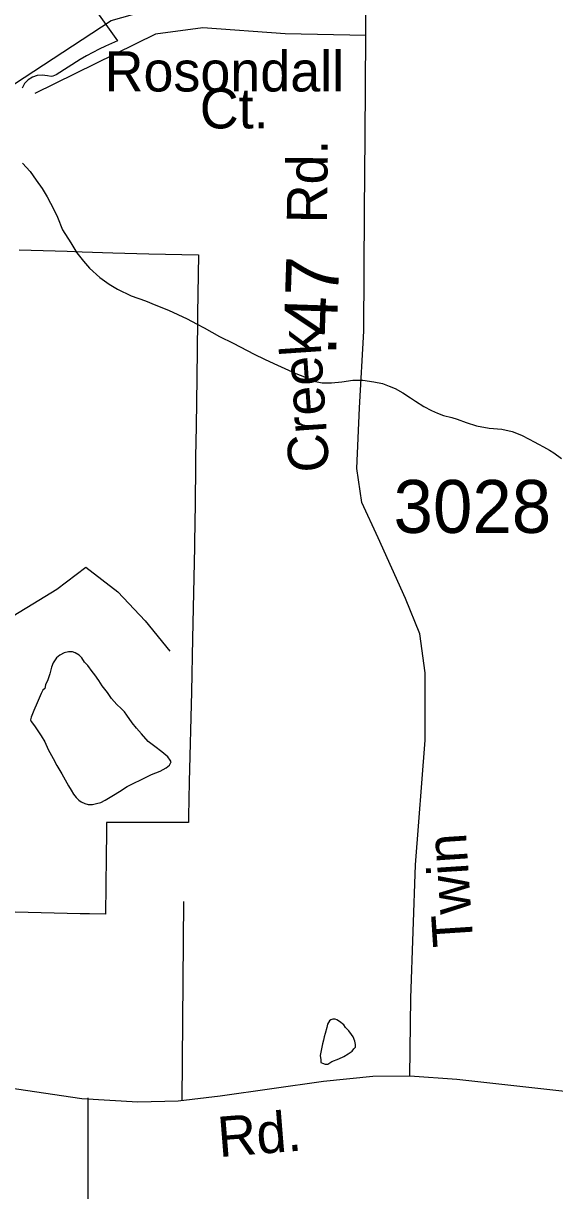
# Model space of a CAD drawing. Extents: x 2001466 to 2224147, y 644118 to 847247.
# Drawn here: x 2040766 to 2042019, y 730313 to 733068 of the extents above; entities that cross this region are included whole.
import ezdxf

# ---------------------------------------------------------------- set-up
doc = ezdxf.new("R2010")
doc.units = 0
for name, color, linetype in [('Exist Boundary Political City Limit New', 7, 'Continuous'), ('Exist Hydrographic Creek Single Shore', 7, 'Continuous'), ('Exist Hydrographic Misc Water Feature', 7, 'Continuous'), ('Exist Road Non-System Type 51', 7, 'Continuous'), ('Exist Road Secondary Mileage Hundredths English Label', 7, 'Continuous'), ('Exist Road Secondary Type 51 Attributed', 7, 'Continuous'), ('Exist Road Secondary Type 51 Label', 7, 'Continuous'), ('Exist Road Secondary Type 51 Number Label', 7, 'Continuous'), ('Map Preparation Boundary City Limit Buffer Line', 7, 'Continuous')]:
    doc.layers.add(name, color=color, linetype=linetype)

msp = doc.modelspace()

# ---------------------------------------------------------------- linework, layer by layer
at = {"layer": 'Exist Boundary Political City Limit New'}
for points in [[(2040929.2, 733110.1), (2040988.1, 733026.9), (2040959.9, 733014.9), (2040944.6, 733007.6), (2040929.5, 732999.8), (2040914.6, 732991.6), (2040900, 732982.8), (2040843, 732947.1), (2040835.1, 732943.9), (2040831, 732943.2), (2040822.5, 732944.2), (2040816.6, 732945.6), (2040810.6, 732946.2), (2040798.6, 732945.2), (2040787.1, 732941.4), (2040777, 732934.9), (2040768.6, 732926.2), (2040762.6, 732915.8)], [(2040755.8, 732534.1), (2040868.8, 732530.8), (2040904.8, 732528.8), (2040976.9, 732526.7), (2041061.8, 732524.2), (2041178.6, 732521.8), (2041176.6, 732383.1), (2041176.5, 732365.7), (2041174.8, 732231.7), (2041173.2, 732117.7), (2041172.2, 732044.5), (2041172, 732018.5), (2041170.9, 731940.5), (2041170.9, 731934.8), (2041169.6, 731843.1), (2041169.5, 731831.8), (2041164.8, 731616.9), (2041162, 731490.9), (2041157.2, 731278.1), (2041155.5, 731196.1), (2041155.2, 731182.1), (2040961.9, 731182.4), (2040961.6, 731158.4), (2040960.9, 731101.5), (2040959.4, 730965.5), (2040921.4, 730966.4), (2040899.8, 730966.6), (2040746.6, 730970.6)]]:
    msp.add_lwpolyline(points, dxfattribs=at)
at = {"layer": 'Exist Hydrographic Creek Single Shore'}
msp.add_lwpolyline([(2040220.5, 732527.4), (2040516.1, 732776.4), (2040973.2, 733075.5), (2041515.2, 733228.5), (2041598.2, 733328.5), (2041614.2, 733403.6), (2041689.2, 733487.5), (2042280.2, 733754.3), (2042464.1, 733763.7), (2042581.2, 733689.1)], dxfattribs=at)
at = {"layer": 'Exist Hydrographic Misc Water Feature'}
for points in [[(2040763.6, 732738.5), (2040781.7, 732718.6), (2040795.6, 732698.6), (2040809.8, 732678.6), (2040821.9, 732658.6), (2040837.9, 732628.7), (2040846.1, 732610.7), (2040858, 732580.7), (2040878.1, 732550.7), (2040892, 732526.7), (2040908, 732506.8), (2040922.1, 732490.8), (2040946.1, 732468.9), (2040968.3, 732452.9), (2040988.2, 732441), (2041020.2, 732425.1), (2041054.2, 732413.1), (2041078.4, 732403.1), (2041108.3, 732391.2), (2041130.3, 732381.2), (2041152.4, 732371.3), (2041174.4, 732359.3), (2041192.4, 732349.4), (2041228.3, 732329.4), (2041260.5, 732313.5), (2041310.5, 732287.6), (2041334.5, 732275.6), (2041356.4, 732265.7), (2041382.5, 732253.8), (2041408.5, 732241.8), (2041428.6, 732233.8), (2041450.6, 732223.9), (2041470.7, 732219.9), (2041492.6, 732219.9), (2041516.6, 732222), (2041542.6, 732226.1), (2041566.6, 732226.1), (2041592.7, 732222.1), (2041612.6, 732218.2), (2041628.5, 732212.2), (2041642.5, 732206.2), (2041660.5, 732196.2), (2041678.6, 732184.3), (2041690.7, 732176.3), (2041710.6, 732164.4), (2041728.6, 732154.5), (2041742.8, 732148.5), (2041756.7, 732142.5), (2041776.8, 732138.5), (2041788.7, 732134.5), (2041810.6, 732126.6), (2041834.6, 732118.6), (2041864.8, 732112.7), (2041894.7, 732110.7), (2041918.7, 732104.7), (2041940.6, 732096.8), (2041958.7, 732086.9), (2041970.8, 732080.9), (2041980.6, 732074.9), (2041992.9, 732069), (2042006.9, 732061), (2042016.9, 732055), (2042034.8, 732041)], [(2040816.1, 731498.8), (2040812, 731494.8), (2040808.1, 731486.8), (2040798.1, 731464.8), (2040790.1, 731446.7), (2040784.1, 731430.7), (2040782.3, 731424.7), (2040784.1, 731420.7), (2040792.1, 731410.7), (2040800.1, 731398.7), (2040808.1, 731386.8), (2040816.1, 731372.8), (2040824.3, 731354.8), (2040836.4, 731332.9), (2040844.4, 731316.9), (2040856.5, 731296.9), (2040864.5, 731282.9), (2040872.5, 731268.9), (2040878.5, 731258.9), (2040884.4, 731248.9), (2040890.6, 731241), (2040896.5, 731235), (2040902.5, 731231), (2040910.7, 731227), (2040918.7, 731225), (2040928.5, 731225.1), (2040938.5, 731227.1), (2040948.4, 731229.1), (2040958.4, 731235.1), (2040978.5, 731247.1), (2040992.5, 731255.1), (2041010.5, 731267.2), (2041026.5, 731275.2), (2041042.5, 731283.2), (2041068.3, 731295.3), (2041088.4, 731303.3), (2041102.4, 731311.4), (2041110.4, 731317.4), (2041114.3, 731325.4), (2041112.4, 731329.4), (2041106.3, 731337.4), (2041092.1, 731349.3), (2041076.1, 731361.3), (2041060.1, 731373.3), (2041044.1, 731391.3), (2041032.3, 731405.2), (2041022.2, 731417.2), (2041010.1, 731435.2), (2041004.2, 731443.1), (2040996.2, 731451.1), (2040986.1, 731461.1), (2040974, 731475.1), (2040964, 731489.1), (2040951.9, 731505.1), (2040943.9, 731517), (2040934, 731531), (2040927.9, 731539), (2040918, 731553), (2040909.8, 731560.9), (2040903.9, 731570.9), (2040897.7, 731576.9), (2040887.9, 731582.9), (2040881.7, 731584.9), (2040871.9, 731584.9), (2040861.9, 731582.9), (2040851.8, 731576.8), (2040843.8, 731570.8), (2040836, 731558.8), (2040831.9, 731548.8), (2040828, 731532.8), (2040823.9, 731518.8), (2040818, 731506.8), (2040816.1, 731498.8)], [(2041471.5, 730660.1), (2041469.6, 730652.1), (2041467.6, 730640.1), (2041465.5, 730632.2), (2041467.6, 730622.1), (2041467.6, 730616.1), (2041471.7, 730614.1), (2041477.6, 730612.2), (2041483.6, 730612.2), (2041493.6, 730618.2), (2041509.6, 730624.3), (2041521.5, 730630.3), (2041531.6, 730636.3), (2041541.6, 730642.3), (2041545.5, 730648.3), (2041549.4, 730652.3), (2041549.4, 730658.3), (2041547.5, 730666.3), (2041543.4, 730676.3), (2041539.6, 730682.2), (2041533.4, 730690.2), (2041525.4, 730698.2), (2041521.5, 730704.3), (2041511.5, 730712.2), (2041505.5, 730716.2), (2041501.4, 730718.2), (2041495.5, 730718.2), (2041491.4, 730716.2), (2041487.5, 730714.2), (2041485.4, 730710.2), (2041483.4, 730706.2), (2041481.5, 730698.2), (2041477.4, 730684.1), (2041475.4, 730676.1), (2041473.5, 730668.1), (2041471.5, 730660.1)]]:
    msp.add_lwpolyline(points, dxfattribs=at)
at = {"layer": 'Exist Road Non-System Type 51'}
for p, q in [((2041143.3, 730996.1), (2041139.7, 730526.1)), ((2040917.8, 730532.7), (2040918.2, 730064.7))]:
    msp.add_line(p, q, dxfattribs=at)
for points in [[(2040698.7, 731644.4), (2040844.9, 731733.3), (2040913.2, 731784.5)], [(2040913.2, 731784.5), (2040988.4, 731726.4), (2041053.3, 731658.1), (2041111.4, 731586.3)]]:
    msp.add_lwpolyline(points, dxfattribs=at)
at = {"layer": 'Exist Road Secondary Type 51 Attributed'}
for points in [[(2041573.5, 733039.6), (2041571.8, 733360.9)], [(2041573.5, 733039.6), (2041383.6, 733043.6), (2041188.8, 733058.1), (2041077.8, 733042.8), (2040793, 732902.7)], [(2041677.6, 730584.3), (2041679.4, 730767.7), (2041690.9, 731082.2), (2041713.5, 731376.9), (2041713.5, 731535.5), (2041700.6, 731627.3), (2041666.8, 731711), (2041602.4, 731854.4), (2041563.8, 731937.3), (2041552.5, 732017.8), (2041559, 732161.1), (2041568.6, 732341.5), (2041570.2, 732625.7), (2041571.8, 732801.3), (2041573.5, 733039.6)], [(2038492.1, 731008.9), (2038831.4, 730934.8), (2039159.9, 730862.6), (2039481.2, 730788.6), (2039866.5, 730707.7), (2040347.6, 730619.5), (2040685.4, 730563.2), (2040904, 730531), (2041036, 730523), (2041131, 730525.2), (2041230.2, 730537.5), (2041473.8, 730571.8), (2041590, 730583.7), (2041677.6, 730584.3)], [(2041677.6, 730584.3), (2041788.4, 730576.7), (2042341.1, 730515.3), (2042635.5, 730476.7), (2042814.2, 730459), (2042986.4, 730423.5), (2043118.3, 730374.8), (2043234.2, 730334.5)]]:
    msp.add_lwpolyline(points, dxfattribs=at)
at = {"layer": 'Map Preparation Boundary City Limit Buffer Line'}
for points in [[(2040929.2, 733110.1), (2040988.1, 733026.9), (2040959.9, 733014.9), (2040944.6, 733007.6), (2040929.5, 732999.8), (2040914.6, 732991.6), (2040900, 732982.8), (2040843, 732947.1), (2040835.1, 732943.9), (2040831, 732943.2), (2040822.5, 732944.2), (2040816.6, 732945.6), (2040810.6, 732946.2), (2040798.6, 732945.2), (2040787.1, 732941.4), (2040777, 732934.9), (2040768.6, 732926.2), (2040762.6, 732915.8)], [(2040755.8, 732534.1), (2040868.8, 732530.8), (2040904.8, 732528.8), (2040976.9, 732526.7), (2041061.8, 732524.2), (2041178.6, 732521.8), (2041176.6, 732383.1), (2041176.5, 732365.7), (2041174.8, 732231.7), (2041173.2, 732117.7), (2041172.2, 732044.5), (2041172, 732018.5), (2041170.9, 731940.5), (2041170.9, 731934.8), (2041169.6, 731843.1), (2041169.5, 731831.8), (2041164.8, 731616.9), (2041162, 731490.9), (2041157.2, 731278.1), (2041155.5, 731196.1), (2041155.2, 731182.1), (2040961.9, 731182.4), (2040961.6, 731158.4), (2040960.9, 731101.5), (2040959.4, 730965.5), (2040921.4, 730966.4), (2040899.8, 730966.6), (2040746.6, 730970.6)]]:
    msp.add_lwpolyline(points, dxfattribs=at)

# ---------------------------------------------------------------- texts
at = {"layer": 'Exist Road Secondary Mileage Hundredths English Label'}
msp.add_text('.47', height=125, rotation=88.1031, dxfattribs=at).set_placement((2041503.4, 732283.4))
at = {"layer": 'Exist Road Secondary Type 51 Label'}
for s, p in [('Rosondall', (2040957.4, 732907.6)), ('Ct.', (2041181.9, 732820.4))]:
    msp.add_text(s, height=95, dxfattribs=at).set_placement(p)
for s, rotation, p in [('Rd.', 89.5381, (2041482.1, 732596.1)), ('Creek', 93.8701, (2041487.6, 732011.5)), ('Twin', 93.7516, (2041827.3, 730891.7)), ('Rd.', 4.5743, (2041227.5, 730392.4))]:
    msp.add_text(s, height=95, rotation=rotation, dxfattribs=at).set_placement(p)
at = {"layer": 'Exist Road Secondary Type 51 Number Label'}
msp.add_text('3028', height=125, dxfattribs=at).set_placement((2041638.9, 731865.7))

doc.saveas('drawing.dxf')
